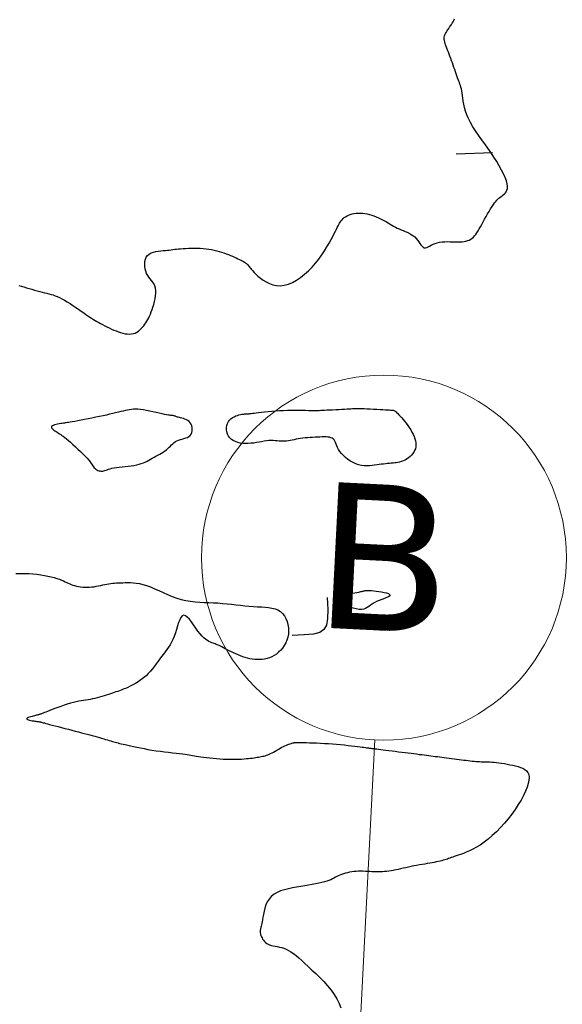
# Model space of a CAD drawing. Header units: millimetres. Extents: x 32690613 to 32693367, y 5343692 to 5344708.
# Tile 611 of 656: x 32692690 to 32692705, y 5344520 to 5344547. Entities that reach past the tile are written whole.
import ezdxf

# ---------------------------------------------------------------- set-up
doc = ezdxf.new("R2010")
doc.units = ezdxf.units.MM
doc.header["$LTSCALE"] = 20
doc.layers.get('0').update_dxf_attribs({"lineweight": 18})
doc.layers.get('Defpoints').update_dxf_attribs({"color": 11, "lineweight": 18})
doc.layers.add('02-DGM_HL_491.00', color=62, linetype='Continuous')
doc.layers.add('02-DGM_HL_491.50', color=72, linetype='Continuous')
doc.styles.add('Verdana', font='verdana.ttf')

# ---------------------------------------------------------------- blocks, each defined once
blk = doc.blocks.new('A$C78070446')
blk.add_line((4469989.147, 5343046.051), (4469922.857, 5342307.181))
blk.add_circle((4469989.594, 5343051.031), 5)
at = {"insert": (4469989.594, 5343051.031), "char_height": 4, "attachment_point": 5, "rotation": 354.86, "line_spacing_factor": 0.252012, "style": 'Verdana'}
blk.add_mtext('B', dxfattribs=at)

msp = doc.modelspace()

# ---------------------------------------------------------------- linework, layer by layer
at = {"layer": '02-DGM_HL_491.00', "elevation": 491, "flags": 128}
for points in [[(32692690.097, 5344539.574), (32692690.165, 5344539.554), (32692690.235, 5344539.534), (32692690.307, 5344539.513), (32692690.38, 5344539.492), (32692690.454, 5344539.471), (32692690.528, 5344539.45), (32692690.6, 5344539.43), (32692690.671, 5344539.41), (32692690.739, 5344539.392), (32692690.804, 5344539.375), (32692690.865, 5344539.36), (32692690.924, 5344539.345), (32692690.981, 5344539.33), (32692691.037, 5344539.314), (32692691.095, 5344539.295), (32692691.154, 5344539.272), (32692691.215, 5344539.245), (32692691.282, 5344539.211), (32692691.353, 5344539.172), (32692691.428, 5344539.127), (32692691.505, 5344539.078), (32692691.583, 5344539.027), (32692691.661, 5344538.974), (32692691.737, 5344538.922), (32692691.809, 5344538.872), (32692691.876, 5344538.825), (32692691.938, 5344538.783), (32692691.994, 5344538.745), (32692692.046, 5344538.71), (32692692.095, 5344538.678), (32692692.142, 5344538.647), (32692692.189, 5344538.618), (32692692.237, 5344538.59), (32692692.287, 5344538.561), (32692692.34, 5344538.531), (32692692.395, 5344538.501), (32692692.453, 5344538.47), (32692692.513, 5344538.44), (32692692.574, 5344538.41), (32692692.636, 5344538.382), (32692692.7, 5344538.354), (32692692.763, 5344538.329), (32692692.827, 5344538.305), (32692692.889, 5344538.285), (32692692.952, 5344538.267), (32692693.013, 5344538.254), (32692693.072, 5344538.246), (32692693.129, 5344538.243), (32692693.184, 5344538.246), (32692693.237, 5344538.255), (32692693.286, 5344538.272), (32692693.333, 5344538.295), (32692693.377, 5344538.323), (32692693.418, 5344538.356), (32692693.456, 5344538.392), (32692693.492, 5344538.431), (32692693.525, 5344538.472), (32692693.556, 5344538.513), (32692693.584, 5344538.555), (32692693.611, 5344538.597), (32692693.636, 5344538.641), (32692693.66, 5344538.688), (32692693.683, 5344538.737), (32692693.705, 5344538.791), (32692693.728, 5344538.849), (32692693.751, 5344538.913), (32692693.774, 5344538.983), (32692693.796, 5344539.057), (32692693.817, 5344539.135), (32692693.834, 5344539.213), (32692693.847, 5344539.291), (32692693.854, 5344539.367), (32692693.854, 5344539.439), (32692693.846, 5344539.504), (32692693.828, 5344539.563), (32692693.804, 5344539.615), (32692693.773, 5344539.664), (32692693.738, 5344539.71), (32692693.702, 5344539.755), (32692693.666, 5344539.802), (32692693.632, 5344539.852), (32692693.602, 5344539.906), (32692693.578, 5344539.966), (32692693.56, 5344540.031), (32692693.55, 5344540.098), (32692693.548, 5344540.165), (32692693.553, 5344540.231), (32692693.568, 5344540.293), (32692693.593, 5344540.348), (32692693.627, 5344540.396), (32692693.673, 5344540.435), (32692693.726, 5344540.465), (32692693.787, 5344540.487), (32692693.852, 5344540.503), (32692693.919, 5344540.515), (32692693.987, 5344540.523), (32692694.053, 5344540.529), (32692694.115, 5344540.535), (32692694.171, 5344540.54), (32692694.223, 5344540.546), (32692694.273, 5344540.552), (32692694.321, 5344540.558), (32692694.37, 5344540.565), (32692694.42, 5344540.571), (32692694.474, 5344540.577), (32692694.534, 5344540.583), (32692694.599, 5344540.588), (32692694.67, 5344540.592), (32692694.746, 5344540.596), (32692694.825, 5344540.598), (32692694.906, 5344540.598), (32692694.988, 5344540.597), (32692695.07, 5344540.594), (32692695.15, 5344540.588), (32692695.229, 5344540.58), (32692695.305, 5344540.57), (32692695.379, 5344540.557), (32692695.451, 5344540.542), (32692695.521, 5344540.526), (32692695.589, 5344540.508), (32692695.655, 5344540.488), (32692695.719, 5344540.467), (32692695.781, 5344540.446), (32692695.842, 5344540.423), (32692695.9, 5344540.4), (32692695.956, 5344540.377), (32692696.009, 5344540.353), (32692696.059, 5344540.331), (32692696.105, 5344540.308), (32692696.148, 5344540.287), (32692696.188, 5344540.267), (32692696.223, 5344540.248), (32692696.256, 5344540.23), (32692696.285, 5344540.212), (32692696.311, 5344540.193), (32692696.335, 5344540.175), (32692696.357, 5344540.156), (32692696.376, 5344540.137), (32692696.394, 5344540.116), (32692696.412, 5344540.093), (32692696.431, 5344540.069), (32692696.453, 5344540.041), (32692696.478, 5344540.009), (32692696.51, 5344539.973), (32692696.549, 5344539.932), (32692696.596, 5344539.885), (32692696.653, 5344539.833), (32692696.719, 5344539.778), (32692696.793, 5344539.723), (32692696.876, 5344539.672), (32692696.965, 5344539.627), (32692697.06, 5344539.592), (32692697.161, 5344539.571), (32692697.266, 5344539.566), (32692697.375, 5344539.579), (32692697.486, 5344539.611), (32692697.598, 5344539.659), (32692697.711, 5344539.721), (32692697.822, 5344539.796), (32692697.931, 5344539.882), (32692698.036, 5344539.977), (32692698.136, 5344540.079), (32692698.231, 5344540.187), (32692698.319, 5344540.298), (32692698.401, 5344540.411), (32692698.476, 5344540.523), (32692698.544, 5344540.632), (32692698.605, 5344540.735), (32692698.658, 5344540.831), (32692698.704, 5344540.918), (32692698.743, 5344540.994), (32692698.775, 5344541.059), (32692698.802, 5344541.116), (32692698.826, 5344541.165), (32692698.847, 5344541.207), (32692698.866, 5344541.245), (32692698.886, 5344541.28), (32692698.907, 5344541.313), (32692698.931, 5344541.345), (32692698.957, 5344541.375), (32692698.986, 5344541.405), (32692699.019, 5344541.433), (32692699.054, 5344541.459), (32692699.093, 5344541.482), (32692699.135, 5344541.503), (32692699.181, 5344541.521), (32692699.231, 5344541.535), (32692699.283, 5344541.546), (32692699.339, 5344541.553), (32692699.397, 5344541.557), (32692699.457, 5344541.557), (32692699.518, 5344541.553), (32692699.58, 5344541.546), (32692699.643, 5344541.535), (32692699.706, 5344541.52), (32692699.769, 5344541.501), (32692699.832, 5344541.48), (32692699.893, 5344541.456), (32692699.953, 5344541.43), (32692700.012, 5344541.403), (32692700.069, 5344541.374), (32692700.123, 5344541.345), (32692700.175, 5344541.316), (32692700.225, 5344541.287), (32692700.274, 5344541.258), (32692700.322, 5344541.23), (32692700.37, 5344541.202), (32692700.419, 5344541.175), (32692700.469, 5344541.149), (32692700.521, 5344541.124), (32692700.575, 5344541.101), (32692700.631, 5344541.078), (32692700.687, 5344541.055), (32692700.744, 5344541.031), (32692700.799, 5344541.004), (32692700.851, 5344540.975), (32692700.901, 5344540.942), (32692700.947, 5344540.905), (32692700.987, 5344540.862), (32692701.024, 5344540.817), (32692701.058, 5344540.771), (32692701.089, 5344540.726), (32692701.119, 5344540.685), (32692701.148, 5344540.651), (32692701.178, 5344540.625), (32692701.208, 5344540.609), (32692701.241, 5344540.606), (32692701.276, 5344540.614), (32692701.315, 5344540.63), (32692701.356, 5344540.651), (32692701.401, 5344540.676), (32692701.451, 5344540.702), (32692701.505, 5344540.726), (32692701.564, 5344540.746), (32692701.629, 5344540.76), (32692701.697, 5344540.769), (32692701.769, 5344540.774), (32692701.842, 5344540.775), (32692701.916, 5344540.774), (32692701.988, 5344540.772), (32692702.059, 5344540.77), (32692702.126, 5344540.769), (32692702.189, 5344540.77), (32692702.248, 5344540.774), (32692702.302, 5344540.78), (32692702.353, 5344540.79), (32692702.4, 5344540.803), (32692702.443, 5344540.82), (32692702.484, 5344540.841), (32692702.521, 5344540.867), (32692702.557, 5344540.898), (32692702.59, 5344540.933), (32692702.622, 5344540.974), (32692702.654, 5344541.019), (32692702.685, 5344541.069), (32692702.717, 5344541.124), (32692702.751, 5344541.183), (32692702.786, 5344541.248), (32692702.824, 5344541.316), (32692702.863, 5344541.388), (32692702.904, 5344541.461), (32692702.945, 5344541.534), (32692702.986, 5344541.605), (32692703.027, 5344541.672), (32692703.066, 5344541.734), (32692703.103, 5344541.79), (32692703.137, 5344541.837), (32692703.169, 5344541.877), (32692703.199, 5344541.911), (32692703.228, 5344541.94), (32692703.256, 5344541.966), (32692703.285, 5344541.989), (32692703.313, 5344542.011), (32692703.343, 5344542.032), (32692703.374, 5344542.055), (32692703.405, 5344542.081), (32692703.433, 5344542.11), (32692703.458, 5344542.144), (32692703.477, 5344542.185), (32692703.488, 5344542.234), (32692703.49, 5344542.292), (32692703.481, 5344542.36), (32692703.459, 5344542.441), (32692703.425, 5344542.531), (32692703.381, 5344542.631), (32692703.327, 5344542.738), (32692703.265, 5344542.851), (32692703.195, 5344542.968), (32692703.119, 5344543.089), (32692703.039, 5344543.21), (32692702.954, 5344543.332), (32692702.868, 5344543.453), (32692702.781, 5344543.573), (32692702.697, 5344543.692), (32692702.616, 5344543.809), (32692702.542, 5344543.924), (32692702.475, 5344544.036), (32692702.418, 5344544.145), (32692702.373, 5344544.251), (32692702.338, 5344544.352), (32692702.311, 5344544.45), (32692702.291, 5344544.542), (32692702.277, 5344544.628), (32692702.266, 5344544.708), (32692702.257, 5344544.781), (32692702.248, 5344544.847), (32692702.238, 5344544.906), (32692702.227, 5344544.958), (32692702.215, 5344545.005), (32692702.201, 5344545.049), (32692702.187, 5344545.091), (32692702.172, 5344545.132), (32692702.155, 5344545.174), (32692702.138, 5344545.218), (32692702.12, 5344545.267), (32692702.102, 5344545.318), (32692702.083, 5344545.372), (32692702.063, 5344545.429), (32692702.043, 5344545.488), (32692702.022, 5344545.548), (32692702.001, 5344545.609), (32692701.98, 5344545.671), (32692701.958, 5344545.733), (32692701.936, 5344545.794), (32692701.914, 5344545.854), (32692701.892, 5344545.912), (32692701.871, 5344545.969), (32692701.85, 5344546.024), (32692701.831, 5344546.075), (32692701.813, 5344546.123), (32692701.796, 5344546.167), (32692701.782, 5344546.208), (32692701.769, 5344546.247), (32692701.76, 5344546.283), (32692701.754, 5344546.317), (32692701.751, 5344546.349), (32692701.753, 5344546.381), (32692701.76, 5344546.413), (32692701.772, 5344546.445), (32692701.788, 5344546.477), (32692701.807, 5344546.509), (32692701.83, 5344546.542), (32692701.854, 5344546.576), (32692701.879, 5344546.611), (32692701.905, 5344546.647), (32692701.93, 5344546.684), (32692701.954, 5344546.722), (32692701.977, 5344546.76), (32692701.999, 5344546.799), (32692702.02, 5344546.838), (32692702.04, 5344546.876)], [(32692703.08, 5344543.212), (32692702.081, 5344543.173)]]:
    msp.add_lwpolyline(points, dxfattribs=at)
at = {"layer": '02-DGM_HL_491.50', "elevation": 491.5, "flags": 128}
for points in [[(32692692.188, 5344534.558), (32692692.21, 5344534.539), (32692692.235, 5344534.523), (32692692.262, 5344534.51), (32692692.29, 5344534.5), (32692692.318, 5344534.493), (32692692.347, 5344534.489), (32692692.376, 5344534.489), (32692692.404, 5344534.491), (32692692.432, 5344534.497), (32692692.46, 5344534.506), (32692692.49, 5344534.516), (32692692.523, 5344534.528), (32692692.56, 5344534.541), (32692692.602, 5344534.554), (32692692.652, 5344534.567), (32692692.709, 5344534.578), (32692692.776, 5344534.588), (32692692.85, 5344534.597), (32692692.929, 5344534.605), (32692693.011, 5344534.614), (32692693.094, 5344534.623), (32692693.176, 5344534.633), (32692693.255, 5344534.644), (32692693.329, 5344534.658), (32692693.396, 5344534.675), (32692693.456, 5344534.694), (32692693.512, 5344534.715), (32692693.564, 5344534.738), (32692693.613, 5344534.763), (32692693.66, 5344534.788), (32692693.707, 5344534.815), (32692693.756, 5344534.842), (32692693.805, 5344534.869), (32692693.857, 5344534.896), (32692693.908, 5344534.923), (32692693.96, 5344534.952), (32692694.01, 5344534.981), (32692694.059, 5344535.011), (32692694.104, 5344535.042), (32692694.147, 5344535.074), (32692694.185, 5344535.107), (32692694.221, 5344535.141), (32692694.254, 5344535.175), (32692694.287, 5344535.208), (32692694.32, 5344535.24), (32692694.354, 5344535.269), (32692694.391, 5344535.296), (32692694.432, 5344535.318), (32692694.477, 5344535.337), (32692694.525, 5344535.352), (32692694.575, 5344535.366), (32692694.625, 5344535.38), (32692694.674, 5344535.396), (32692694.719, 5344535.414), (32692694.759, 5344535.437), (32692694.793, 5344535.466), (32692694.819, 5344535.502), (32692694.837, 5344535.543), (32692694.848, 5344535.589), (32692694.851, 5344535.637), (32692694.847, 5344535.685), (32692694.836, 5344535.732), (32692694.818, 5344535.775), (32692694.794, 5344535.814), (32692694.764, 5344535.846), (32692694.729, 5344535.873), (32692694.691, 5344535.895), (32692694.651, 5344535.912), (32692694.61, 5344535.926), (32692694.57, 5344535.937), (32692694.532, 5344535.946), (32692694.498, 5344535.955), (32692694.469, 5344535.963), (32692694.444, 5344535.971), (32692694.423, 5344535.979), (32692694.405, 5344535.986), (32692694.389, 5344535.993), (32692694.374, 5344535.998), (32692694.36, 5344536.003), (32692694.346, 5344536.006), (32692694.331, 5344536.009), (32692694.313, 5344536.011), (32692694.293, 5344536.012), (32692694.267, 5344536.015), (32692694.236, 5344536.018), (32692694.197, 5344536.024), (32692694.149, 5344536.032), (32692694.091, 5344536.043), (32692694.023, 5344536.058), (32692693.946, 5344536.075), (32692693.862, 5344536.094), (32692693.775, 5344536.114), (32692693.686, 5344536.133), (32692693.598, 5344536.15), (32692693.514, 5344536.165), (32692693.435, 5344536.176), (32692693.364, 5344536.183), (32692693.3, 5344536.185), (32692693.241, 5344536.184), (32692693.185, 5344536.179), (32692693.13, 5344536.171), (32692693.076, 5344536.161), (32692693.02, 5344536.148), (32692692.96, 5344536.134), (32692692.896, 5344536.118), (32692692.826, 5344536.102), (32692692.751, 5344536.084), (32692692.672, 5344536.065), (32692692.588, 5344536.046), (32692692.499, 5344536.026), (32692692.406, 5344536.006), (32692692.309, 5344535.985), (32692692.207, 5344535.963), (32692692.103, 5344535.942), (32692692, 5344535.922), (32692691.899, 5344535.902), (32692691.803, 5344535.884), (32692691.714, 5344535.867), (32692691.634, 5344535.852), (32692691.565, 5344535.84), (32692691.51, 5344535.83), (32692691.465, 5344535.823), (32692691.429, 5344535.817), (32692691.399, 5344535.813), (32692691.372, 5344535.809), (32692691.347, 5344535.806), (32692691.319, 5344535.802), (32692691.287, 5344535.797), (32692691.25, 5344535.792), (32692691.207, 5344535.785), (32692691.163, 5344535.776), (32692691.119, 5344535.766), (32692691.078, 5344535.755), (32692691.043, 5344535.742), (32692691.015, 5344535.728), (32692690.997, 5344535.712), (32692690.991, 5344535.694), (32692690.996, 5344535.675), (32692691.01, 5344535.655), (32692691.032, 5344535.634), (32692691.058, 5344535.613), (32692691.089, 5344535.592), (32692691.121, 5344535.572), (32692691.154, 5344535.552), (32692691.185, 5344535.532), (32692691.216, 5344535.513), (32692691.248, 5344535.492), (32692691.281, 5344535.469), (32692691.318, 5344535.442), (32692691.358, 5344535.411), (32692691.404, 5344535.374), (32692691.457, 5344535.33), (32692691.516, 5344535.278), (32692691.582, 5344535.221), (32692691.65, 5344535.158), (32692691.72, 5344535.093), (32692691.788, 5344535.027), (32692691.854, 5344534.962), (32692691.915, 5344534.899), (32692691.968, 5344534.841), (32692692.013, 5344534.789), (32692692.05, 5344534.742), (32692692.08, 5344534.701), (32692692.105, 5344534.664), (32692692.127, 5344534.632), (32692692.147, 5344534.604), (32692692.167, 5344534.579)], [(32692700.516, 5344536.034), (32692700.551, 5344535.997), (32692700.589, 5344535.954), (32692700.63, 5344535.906), (32692700.672, 5344535.853), (32692700.716, 5344535.798), (32692700.758, 5344535.74), (32692700.799, 5344535.68), (32692700.838, 5344535.619), (32692700.873, 5344535.558), (32692700.905, 5344535.497), (32692700.931, 5344535.436), (32692700.953, 5344535.376), (32692700.969, 5344535.318), (32692700.978, 5344535.261), (32692700.981, 5344535.205), (32692700.977, 5344535.152), (32692700.965, 5344535.1), (32692700.945, 5344535.052), (32692700.92, 5344535.006), (32692700.89, 5344534.963), (32692700.856, 5344534.923), (32692700.819, 5344534.887), (32692700.78, 5344534.854), (32692700.739, 5344534.825), (32692700.699, 5344534.801), (32692700.658, 5344534.78), (32692700.616, 5344534.762), (32692700.574, 5344534.748), (32692700.532, 5344534.736), (32692700.488, 5344534.726), (32692700.444, 5344534.718), (32692700.399, 5344534.712), (32692700.353, 5344534.706), (32692700.305, 5344534.702), (32692700.256, 5344534.697), (32692700.205, 5344534.693), (32692700.152, 5344534.688), (32692700.097, 5344534.682), (32692700.039, 5344534.676), (32692699.978, 5344534.668), (32692699.915, 5344534.658), (32692699.848, 5344534.649), (32692699.779, 5344534.64), (32692699.708, 5344534.634), (32692699.636, 5344534.632), (32692699.562, 5344534.635), (32692699.487, 5344534.645), (32692699.411, 5344534.662), (32692699.335, 5344534.689), (32692699.26, 5344534.723), (32692699.187, 5344534.765), (32692699.118, 5344534.811), (32692699.053, 5344534.862), (32692698.993, 5344534.916), (32692698.941, 5344534.971), (32692698.897, 5344535.026), (32692698.861, 5344535.08), (32692698.834, 5344535.132), (32692698.811, 5344535.182), (32692698.793, 5344535.228), (32692698.776, 5344535.271), (32692698.759, 5344535.309), (32692698.74, 5344535.342), (32692698.717, 5344535.369), (32692698.688, 5344535.39), (32692698.653, 5344535.405), (32692698.613, 5344535.415), (32692698.569, 5344535.422), (32692698.519, 5344535.424), (32692698.466, 5344535.425), (32692698.408, 5344535.424), (32692698.348, 5344535.421), (32692698.284, 5344535.419), (32692698.217, 5344535.416), (32692698.15, 5344535.413), (32692698.081, 5344535.408), (32692698.013, 5344535.404), (32692697.945, 5344535.398), (32692697.879, 5344535.39), (32692697.815, 5344535.381), (32692697.755, 5344535.371), (32692697.697, 5344535.36), (32692697.641, 5344535.348), (32692697.588, 5344535.337), (32692697.536, 5344535.326), (32692697.485, 5344535.318), (32692697.435, 5344535.311), (32692697.385, 5344535.307), (32692697.334, 5344535.307), (32692697.284, 5344535.309), (32692697.232, 5344535.313), (32692697.18, 5344535.318), (32692697.126, 5344535.322), (32692697.07, 5344535.325), (32692697.011, 5344535.325), (32692696.95, 5344535.323), (32692696.887, 5344535.316), (32692696.82, 5344535.306), (32692696.751, 5344535.295), (32692696.681, 5344535.282), (32692696.609, 5344535.269), (32692696.535, 5344535.258), (32692696.461, 5344535.25), (32692696.386, 5344535.245), (32692696.311, 5344535.244), (32692696.238, 5344535.249), (32692696.166, 5344535.258), (32692696.097, 5344535.274), (32692696.033, 5344535.296), (32692695.975, 5344535.324), (32692695.923, 5344535.358), (32692695.88, 5344535.4), (32692695.845, 5344535.449), (32692695.819, 5344535.503), (32692695.802, 5344535.561), (32692695.794, 5344535.621), (32692695.793, 5344535.681), (32692695.801, 5344535.74), (32692695.818, 5344535.795), (32692695.842, 5344535.845), (32692695.873, 5344535.888), (32692695.911, 5344535.924), (32692695.953, 5344535.954), (32692695.997, 5344535.98), (32692696.043, 5344536), (32692696.089, 5344536.016), (32692696.132, 5344536.029), (32692696.172, 5344536.038), (32692696.206, 5344536.045), (32692696.236, 5344536.05), (32692696.262, 5344536.053), (32692696.285, 5344536.055), (32692696.305, 5344536.056), (32692696.322, 5344536.056), (32692696.339, 5344536.057), (32692696.355, 5344536.057), (32692696.37, 5344536.058), (32692696.388, 5344536.06), (32692696.408, 5344536.062), (32692696.432, 5344536.065), (32692696.463, 5344536.069), (32692696.5, 5344536.074), (32692696.547, 5344536.08), (32692696.604, 5344536.087), (32692696.671, 5344536.095), (32692696.749, 5344536.104), (32692696.836, 5344536.114), (32692696.931, 5344536.123), (32692697.031, 5344536.132), (32692697.135, 5344536.141), (32692697.243, 5344536.148), (32692697.352, 5344536.153), (32692697.461, 5344536.156), (32692697.568, 5344536.158), (32692697.673, 5344536.158), (32692697.774, 5344536.157), (32692697.868, 5344536.155), (32692697.956, 5344536.154), (32692698.034, 5344536.152), (32692698.102, 5344536.15), (32692698.159, 5344536.15), (32692698.208, 5344536.15), (32692698.25, 5344536.15), (32692698.29, 5344536.152), (32692698.329, 5344536.153), (32692698.371, 5344536.156), (32692698.419, 5344536.158), (32692698.475, 5344536.161), (32692698.542, 5344536.165), (32692698.618, 5344536.168), (32692698.699, 5344536.172), (32692698.784, 5344536.175), (32692698.868, 5344536.179), (32692698.95, 5344536.183), (32692699.026, 5344536.187), (32692699.094, 5344536.191), (32692699.151, 5344536.195), (32692699.2, 5344536.198), (32692699.243, 5344536.201), (32692699.284, 5344536.204), (32692699.326, 5344536.205), (32692699.372, 5344536.206), (32692699.424, 5344536.206), (32692699.485, 5344536.204), (32692699.559, 5344536.201), (32692699.641, 5344536.197), (32692699.73, 5344536.193), (32692699.821, 5344536.187), (32692699.912, 5344536.182), (32692699.999, 5344536.177), (32692700.078, 5344536.173), (32692700.147, 5344536.169), (32692700.203, 5344536.166), (32692700.247, 5344536.164), (32692700.281, 5344536.163), (32692700.307, 5344536.162), (32692700.326, 5344536.161), (32692700.34, 5344536.159), (32692700.352, 5344536.157), (32692700.362, 5344536.155), (32692700.374, 5344536.151), (32692700.386, 5344536.145), (32692700.401, 5344536.137), (32692700.417, 5344536.125), (32692700.437, 5344536.11), (32692700.459, 5344536.09), (32692700.486, 5344536.065)], [(32692699.837, 5344530.882), (32692699.781, 5344530.847), (32692699.732, 5344530.812), (32692699.687, 5344530.779), (32692699.644, 5344530.749), (32692699.6, 5344530.724), (32692699.551, 5344530.706), (32692699.494, 5344530.697), (32692699.427, 5344530.699), (32692699.348, 5344530.712), (32692699.261, 5344530.736), (32692699.171, 5344530.768), (32692699.084, 5344530.806), (32692699.004, 5344530.847), (32692698.939, 5344530.891), (32692698.892, 5344530.933), (32692698.87, 5344530.973), (32692698.875, 5344531.009), (32692698.905, 5344531.04), (32692698.955, 5344531.067), (32692699.018, 5344531.09), (32692699.09, 5344531.11), (32692699.166, 5344531.127), (32692699.24, 5344531.141), (32692699.307, 5344531.153), (32692699.364, 5344531.164), (32692699.41, 5344531.173), (32692699.447, 5344531.181), (32692699.476, 5344531.187), (32692699.501, 5344531.193), (32692699.521, 5344531.198), (32692699.539, 5344531.203), (32692699.556, 5344531.207), (32692699.573, 5344531.211), (32692699.593, 5344531.214), (32692699.617, 5344531.217), (32692699.644, 5344531.219), (32692699.678, 5344531.22), (32692699.718, 5344531.219), (32692699.766, 5344531.216), (32692699.824, 5344531.211), (32692699.891, 5344531.203), (32692699.965, 5344531.193), (32692700.039, 5344531.181), (32692700.111, 5344531.166), (32692700.175, 5344531.15), (32692700.226, 5344531.133), (32692700.26, 5344531.113), (32692700.274, 5344531.093), (32692700.262, 5344531.072), (32692700.229, 5344531.049), (32692700.179, 5344531.025), (32692700.117, 5344531), (32692700.047, 5344530.973), (32692699.974, 5344530.945), (32692699.903, 5344530.914)]]:
    msp.add_lwpolyline(points, close=True, dxfattribs=at)
for points in [[(32692690.016, 5344531.684), (32692690.136, 5344531.687), (32692690.255, 5344531.686), (32692690.371, 5344531.682), (32692690.484, 5344531.674), (32692690.594, 5344531.663), (32692690.7, 5344531.649), (32692690.801, 5344531.632), (32692690.897, 5344531.613), (32692690.986, 5344531.592), (32692691.069, 5344531.57), (32692691.145, 5344531.548), (32692691.213, 5344531.525), (32692691.272, 5344531.503), (32692691.324, 5344531.481), (32692691.371, 5344531.459), (32692691.414, 5344531.439), (32692691.455, 5344531.419), (32692691.495, 5344531.401), (32692691.536, 5344531.383), (32692691.58, 5344531.367), (32692691.628, 5344531.352), (32692691.68, 5344531.339), (32692691.734, 5344531.328), (32692691.792, 5344531.319), (32692691.851, 5344531.312), (32692691.912, 5344531.308), (32692691.974, 5344531.307), (32692692.037, 5344531.309), (32692692.099, 5344531.315), (32692692.161, 5344531.323), (32692692.222, 5344531.334), (32692692.283, 5344531.346), (32692692.342, 5344531.359), (32692692.401, 5344531.372), (32692692.458, 5344531.384), (32692692.513, 5344531.395), (32692692.566, 5344531.404), (32692692.619, 5344531.411), (32692692.671, 5344531.417), (32692692.723, 5344531.421), (32692692.776, 5344531.425), (32692692.831, 5344531.428), (32692692.889, 5344531.43), (32692692.949, 5344531.432), (32692693.014, 5344531.435), (32692693.082, 5344531.436), (32692693.155, 5344531.435), (32692693.233, 5344531.431), (32692693.316, 5344531.421), (32692693.405, 5344531.406), (32692693.499, 5344531.384), (32692693.599, 5344531.354), (32692693.705, 5344531.314), (32692693.816, 5344531.268), (32692693.932, 5344531.216), (32692694.052, 5344531.163), (32692694.174, 5344531.109), (32692694.299, 5344531.058), (32692694.425, 5344531.012), (32692694.552, 5344530.974), (32692694.678, 5344530.944), (32692694.804, 5344530.923), (32692694.929, 5344530.908), (32692695.055, 5344530.898), (32692695.18, 5344530.892), (32692695.306, 5344530.887), (32692695.431, 5344530.882), (32692695.556, 5344530.876), (32692695.682, 5344530.866), (32692695.807, 5344530.855), (32692695.931, 5344530.842), (32692696.054, 5344530.828), (32692696.176, 5344530.814), (32692696.296, 5344530.801), (32692696.413, 5344530.789), (32692696.527, 5344530.78), (32692696.639, 5344530.773), (32692696.746, 5344530.767), (32692696.848, 5344530.76), (32692696.945, 5344530.75), (32692697.037, 5344530.736), (32692697.121, 5344530.714), (32692697.198, 5344530.684), (32692697.267, 5344530.642), (32692697.327, 5344530.588), (32692697.378, 5344530.524), (32692697.419, 5344530.451), (32692697.452, 5344530.371), (32692697.475, 5344530.286), (32692697.488, 5344530.198), (32692697.492, 5344530.109), (32692697.486, 5344530.022), (32692697.471, 5344529.937), (32692697.446, 5344529.856), (32692697.413, 5344529.78), (32692697.373, 5344529.708), (32692697.327, 5344529.641), (32692697.275, 5344529.58), (32692697.219, 5344529.526), (32692697.16, 5344529.478), (32692697.098, 5344529.438), (32692697.033, 5344529.404), (32692696.968, 5344529.377), (32692696.901, 5344529.357), (32692696.833, 5344529.341), (32692696.765, 5344529.332), (32692696.697, 5344529.327), (32692696.629, 5344529.327), (32692696.563, 5344529.33), (32692696.497, 5344529.338), (32692696.432, 5344529.35), (32692696.367, 5344529.364), (32692696.303, 5344529.382), (32692696.239, 5344529.403), (32692696.176, 5344529.426), (32692696.112, 5344529.452), (32692696.049, 5344529.479), (32692695.986, 5344529.508), (32692695.924, 5344529.538), (32692695.865, 5344529.568), (32692695.808, 5344529.596), (32692695.755, 5344529.624), (32692695.707, 5344529.649), (32692695.663, 5344529.672), (32692695.624, 5344529.691), (32692695.591, 5344529.707), (32692695.56, 5344529.72), (32692695.532, 5344529.732), (32692695.506, 5344529.743), (32692695.479, 5344529.753), (32692695.451, 5344529.763), (32692695.421, 5344529.774), (32692695.387, 5344529.786), (32692695.35, 5344529.801), (32692695.31, 5344529.82), (32692695.267, 5344529.845), (32692695.221, 5344529.877), (32692695.172, 5344529.918), (32692695.12, 5344529.969), (32692695.065, 5344530.032), (32692695.007, 5344530.107), (32692694.948, 5344530.19), (32692694.888, 5344530.275), (32692694.829, 5344530.356), (32692694.772, 5344530.429), (32692694.716, 5344530.487), (32692694.665, 5344530.526), (32692694.619, 5344530.539), (32692694.578, 5344530.522), (32692694.541, 5344530.48), (32692694.509, 5344530.416), (32692694.478, 5344530.337), (32692694.449, 5344530.247), (32692694.42, 5344530.151), (32692694.39, 5344530.054), (32692694.358, 5344529.961), (32692694.322, 5344529.877), (32692694.283, 5344529.8), (32692694.242, 5344529.729), (32692694.198, 5344529.663), (32692694.153, 5344529.6), (32692694.107, 5344529.539), (32692694.06, 5344529.477), (32692694.012, 5344529.414), (32692693.965, 5344529.348), (32692693.917, 5344529.28), (32692693.867, 5344529.211), (32692693.817, 5344529.141), (32692693.764, 5344529.072), (32692693.708, 5344529.005), (32692693.648, 5344528.94), (32692693.585, 5344528.878), (32692693.517, 5344528.821), (32692693.446, 5344528.768), (32692693.373, 5344528.719), (32692693.299, 5344528.674), (32692693.225, 5344528.633), (32692693.153, 5344528.597), (32692693.085, 5344528.564), (32692693.021, 5344528.536), (32692692.962, 5344528.511), (32692692.907, 5344528.49), (32692692.856, 5344528.471), (32692692.808, 5344528.454), (32692692.76, 5344528.438), (32692692.712, 5344528.423), (32692692.662, 5344528.407), (32692692.61, 5344528.391), (32692692.555, 5344528.373), (32692692.497, 5344528.354), (32692692.436, 5344528.334), (32692692.373, 5344528.314), (32692692.31, 5344528.295), (32692692.246, 5344528.277), (32692692.182, 5344528.26), (32692692.119, 5344528.246), (32692692.058, 5344528.234), (32692691.997, 5344528.224), (32692691.936, 5344528.214), (32692691.874, 5344528.205), (32692691.81, 5344528.195), (32692691.742, 5344528.183), (32692691.671, 5344528.169), (32692691.595, 5344528.15), (32692691.513, 5344528.128), (32692691.427, 5344528.102), (32692691.34, 5344528.073), (32692691.253, 5344528.043), (32692691.168, 5344528.012), (32692691.087, 5344527.982), (32692691.012, 5344527.954), (32692690.946, 5344527.928), (32692690.889, 5344527.906), (32692690.841, 5344527.887), (32692690.802, 5344527.872), (32692690.769, 5344527.859), (32692690.742, 5344527.848), (32692690.72, 5344527.839), (32692690.701, 5344527.832), (32692690.684, 5344527.826), (32692690.669, 5344527.821), (32692690.654, 5344527.817), (32692690.638, 5344527.813), (32692690.622, 5344527.809), (32692690.603, 5344527.805), (32692690.582, 5344527.8), (32692690.558, 5344527.794), (32692690.529, 5344527.787), (32692690.496, 5344527.779), (32692690.46, 5344527.77), (32692690.424, 5344527.76), (32692690.389, 5344527.749), (32692690.359, 5344527.737), (32692690.335, 5344527.726), (32692690.319, 5344527.714), (32692690.314, 5344527.703), (32692690.321, 5344527.692), (32692690.338, 5344527.683), (32692690.364, 5344527.673), (32692690.396, 5344527.665), (32692690.432, 5344527.657), (32692690.469, 5344527.651), (32692690.506, 5344527.645), (32692690.54, 5344527.64), (32692690.569, 5344527.636), (32692690.593, 5344527.633), (32692690.614, 5344527.63), (32692690.632, 5344527.628), (32692690.648, 5344527.626), (32692690.662, 5344527.623), (32692690.676, 5344527.621), (32692690.69, 5344527.618), (32692690.705, 5344527.615), (32692690.722, 5344527.61), (32692690.743, 5344527.604), (32692690.768, 5344527.597), (32692690.8, 5344527.589), (32692690.839, 5344527.578), (32692690.887, 5344527.565), (32692690.944, 5344527.549), (32692691.013, 5344527.531), (32692691.091, 5344527.511), (32692691.176, 5344527.488), (32692691.266, 5344527.465), (32692691.36, 5344527.441), (32692691.456, 5344527.416), (32692691.55, 5344527.391), (32692691.643, 5344527.368), (32692691.731, 5344527.345), (32692691.814, 5344527.323), (32692691.894, 5344527.302), (32692691.971, 5344527.283), (32692692.043, 5344527.263), (32692692.113, 5344527.244), (32692692.18, 5344527.226), (32692692.245, 5344527.208), (32692692.307, 5344527.19), (32692692.366, 5344527.172), (32692692.424, 5344527.155), (32692692.478, 5344527.139), (32692692.53, 5344527.123), (32692692.578, 5344527.108), (32692692.624, 5344527.095), (32692692.666, 5344527.082), (32692692.706, 5344527.071), (32692692.743, 5344527.061), (32692692.78, 5344527.051), (32692692.818, 5344527.041), (32692692.86, 5344527.031), (32692692.905, 5344527.021), (32692692.956, 5344527.009), (32692693.015, 5344526.995), (32692693.083, 5344526.979), (32692693.159, 5344526.962), (32692693.242, 5344526.944), (32692693.332, 5344526.924), (32692693.429, 5344526.905), (32692693.531, 5344526.885), (32692693.637, 5344526.866), (32692693.748, 5344526.847), (32692693.862, 5344526.83), (32692693.977, 5344526.814), (32692694.091, 5344526.799), (32692694.203, 5344526.785), (32692694.31, 5344526.772), (32692694.41, 5344526.76), (32692694.502, 5344526.749), (32692694.584, 5344526.739), (32692694.653, 5344526.73), (32692694.713, 5344526.721), (32692694.766, 5344526.713), (32692694.814, 5344526.705), (32692694.861, 5344526.698), (32692694.909, 5344526.69), (32692694.961, 5344526.681), (32692695.02, 5344526.672), (32692695.087, 5344526.662), (32692695.163, 5344526.652), (32692695.245, 5344526.642), (32692695.331, 5344526.631), (32692695.422, 5344526.622), (32692695.515, 5344526.613), (32692695.608, 5344526.606), (32692695.701, 5344526.6), (32692695.792, 5344526.596), (32692695.88, 5344526.594), (32692695.965, 5344526.594), (32692696.047, 5344526.595), (32692696.126, 5344526.598), (32692696.2, 5344526.601), (32692696.27, 5344526.605), (32692696.334, 5344526.611), (32692696.394, 5344526.616), (32692696.449, 5344526.622), (32692696.5, 5344526.629), (32692696.547, 5344526.636), (32692696.591, 5344526.642), (32692696.632, 5344526.649), (32692696.671, 5344526.656), (32692696.708, 5344526.663), (32692696.743, 5344526.669), (32692696.778, 5344526.676), (32692696.813, 5344526.684), (32692696.847, 5344526.692), (32692696.882, 5344526.703), (32692696.919, 5344526.715), (32692696.956, 5344526.73), (32692696.996, 5344526.748), (32692697.038, 5344526.769), (32692697.082, 5344526.792), (32692697.128, 5344526.818), (32692697.174, 5344526.845), (32692697.22, 5344526.871), (32692697.265, 5344526.898), (32692697.31, 5344526.923), (32692697.353, 5344526.945), (32692697.393, 5344526.965), (32692697.432, 5344526.983), (32692697.468, 5344526.997), (32692697.501, 5344527.01), (32692697.532, 5344527.02), (32692697.56, 5344527.029), (32692697.585, 5344527.036), (32692697.607, 5344527.042), (32692697.627, 5344527.046), (32692697.643, 5344527.049), (32692697.657, 5344527.052), (32692697.67, 5344527.054), (32692697.68, 5344527.055), (32692697.69, 5344527.056), (32692697.699, 5344527.056), (32692697.707, 5344527.057), (32692697.716, 5344527.057), (32692697.726, 5344527.057), (32692697.74, 5344527.057), (32692697.758, 5344527.057), (32692697.784, 5344527.057), (32692697.818, 5344527.056), (32692697.862, 5344527.055), (32692697.918, 5344527.054), (32692697.987, 5344527.052), (32692698.068, 5344527.049), (32692698.159, 5344527.046), (32692698.258, 5344527.042), (32692698.363, 5344527.037), (32692698.472, 5344527.031), (32692698.584, 5344527.024), (32692698.697, 5344527.016), (32692698.808, 5344527.007), (32692698.917, 5344526.996), (32692699.023, 5344526.986), (32692699.123, 5344526.975), (32692699.218, 5344526.964), (32692699.305, 5344526.953), (32692699.383, 5344526.944), (32692699.451, 5344526.935), (32692699.509, 5344526.928), (32692699.556, 5344526.922), (32692699.596, 5344526.917), (32692699.629, 5344526.912), (32692699.657, 5344526.909), (32692699.681, 5344526.906), (32692699.703, 5344526.903), (32692699.724, 5344526.9), (32692699.746, 5344526.897), (32692699.77, 5344526.894), (32692699.798, 5344526.891), (32692699.829, 5344526.887), (32692699.865, 5344526.882), (32692699.908, 5344526.877), (32692699.958, 5344526.871), (32692700.016, 5344526.863), (32692700.084, 5344526.855), (32692700.159, 5344526.845), (32692700.24, 5344526.835), (32692700.326, 5344526.824), (32692700.415, 5344526.813), (32692700.505, 5344526.801), (32692700.594, 5344526.79), (32692700.682, 5344526.779), (32692700.766, 5344526.768), (32692700.847, 5344526.758), (32692700.925, 5344526.748), (32692701, 5344526.739), (32692701.072, 5344526.729), (32692701.141, 5344526.721), (32692701.207, 5344526.712), (32692701.271, 5344526.704), (32692701.333, 5344526.696), (32692701.393, 5344526.689), (32692701.452, 5344526.681), (32692701.511, 5344526.674), (32692701.57, 5344526.666), (32692701.63, 5344526.659), (32692701.691, 5344526.651), (32692701.755, 5344526.643), (32692701.821, 5344526.635), (32692701.888, 5344526.626), (32692701.958, 5344526.617), (32692702.027, 5344526.608), (32692702.097, 5344526.6), (32692702.165, 5344526.591), (32692702.232, 5344526.582), (32692702.296, 5344526.574), (32692702.357, 5344526.566), (32692702.416, 5344526.559), (32692702.472, 5344526.552), (32692702.525, 5344526.546), (32692702.576, 5344526.541), (32692702.626, 5344526.536), (32692702.674, 5344526.533), (32692702.72, 5344526.53), (32692702.766, 5344526.528), (32692702.811, 5344526.526), (32692702.857, 5344526.525), (32692702.904, 5344526.524), (32692702.953, 5344526.523), (32692703.005, 5344526.52), (32692703.061, 5344526.517), (32692703.121, 5344526.512), (32692703.186, 5344526.505), (32692703.256, 5344526.497), (32692703.329, 5344526.486), (32692703.404, 5344526.474), (32692703.481, 5344526.461), (32692703.558, 5344526.446), (32692703.634, 5344526.43), (32692703.709, 5344526.413), (32692703.781, 5344526.394), (32692703.849, 5344526.372), (32692703.911, 5344526.347), (32692703.966, 5344526.316), (32692704.013, 5344526.277), (32692704.048, 5344526.23), (32692704.072, 5344526.173), (32692704.082, 5344526.105), (32692704.078, 5344526.024), (32692704.059, 5344525.931), (32692704.027, 5344525.828), (32692703.983, 5344525.717), (32692703.927, 5344525.6), (32692703.861, 5344525.477), (32692703.785, 5344525.351), (32692703.7, 5344525.222), (32692703.607, 5344525.094), (32692703.508, 5344524.967), (32692703.404, 5344524.843), (32692703.296, 5344524.723), (32692703.186, 5344524.609), (32692703.075, 5344524.503), (32692702.963, 5344524.406), (32692702.853, 5344524.32), (32692702.746, 5344524.245), (32692702.643, 5344524.182), (32692702.544, 5344524.129), (32692702.45, 5344524.085), (32692702.362, 5344524.048), (32692702.281, 5344524.017), (32692702.206, 5344523.99), (32692702.14, 5344523.968), (32692702.083, 5344523.948), (32692702.033, 5344523.93), (32692701.989, 5344523.914), (32692701.949, 5344523.899), (32692701.913, 5344523.885), (32692701.878, 5344523.873), (32692701.844, 5344523.861), (32692701.809, 5344523.849), (32692701.771, 5344523.838), (32692701.73, 5344523.827), (32692701.687, 5344523.815), (32692701.641, 5344523.804), (32692701.591, 5344523.793), (32692701.539, 5344523.781), (32692701.482, 5344523.77), (32692701.422, 5344523.758), (32692701.358, 5344523.747), (32692701.291, 5344523.735), (32692701.221, 5344523.723), (32692701.149, 5344523.711), (32692701.075, 5344523.698), (32692701, 5344523.685), (32692700.926, 5344523.671), (32692700.851, 5344523.656), (32692700.777, 5344523.64), (32692700.705, 5344523.624), (32692700.633, 5344523.608), (32692700.563, 5344523.592), (32692700.494, 5344523.577), (32692700.427, 5344523.563), (32692700.362, 5344523.549), (32692700.299, 5344523.538), (32692700.238, 5344523.529), (32692700.178, 5344523.521), (32692700.12, 5344523.516), (32692700.063, 5344523.512), (32692700.006, 5344523.51), (32692699.95, 5344523.509), (32692699.893, 5344523.509), (32692699.835, 5344523.511), (32692699.776, 5344523.513), (32692699.717, 5344523.517), (32692699.656, 5344523.52), (32692699.595, 5344523.523), (32692699.533, 5344523.525), (32692699.471, 5344523.526), (32692699.409, 5344523.526), (32692699.346, 5344523.523), (32692699.284, 5344523.517), (32692699.222, 5344523.509), (32692699.162, 5344523.499), (32692699.103, 5344523.486), (32692699.047, 5344523.472), (32692698.993, 5344523.456), (32692698.943, 5344523.439), (32692698.896, 5344523.421), (32692698.854, 5344523.401), (32692698.814, 5344523.381), (32692698.775, 5344523.36), (32692698.736, 5344523.338), (32692698.695, 5344523.317), (32692698.649, 5344523.296), (32692698.599, 5344523.275), (32692698.541, 5344523.255), (32692698.475, 5344523.236), (32692698.401, 5344523.218), (32692698.32, 5344523.2), (32692698.231, 5344523.182), (32692698.137, 5344523.165), (32692698.037, 5344523.147), (32692697.933, 5344523.13), (32692697.824, 5344523.112), (32692697.712, 5344523.093), (32692697.599, 5344523.072), (32692697.487, 5344523.049), (32692697.378, 5344523.02), (32692697.274, 5344522.986), (32692697.178, 5344522.945), (32692697.092, 5344522.895), (32692697.017, 5344522.835), (32692696.956, 5344522.764), (32692696.907, 5344522.686), (32692696.869, 5344522.602), (32692696.84, 5344522.515), (32692696.819, 5344522.429), (32692696.802, 5344522.346), (32692696.79, 5344522.268), (32692696.779, 5344522.2), (32692696.769, 5344522.143), (32692696.76, 5344522.095), (32692696.751, 5344522.057), (32692696.743, 5344522.025), (32692696.735, 5344521.999), (32692696.729, 5344521.976), (32692696.723, 5344521.955), (32692696.719, 5344521.935), (32692696.715, 5344521.914), (32692696.714, 5344521.892), (32692696.714, 5344521.868), (32692696.715, 5344521.844), (32692696.72, 5344521.818), (32692696.726, 5344521.79), (32692696.735, 5344521.762), (32692696.747, 5344521.732), (32692696.763, 5344521.7), (32692696.781, 5344521.668), (32692696.804, 5344521.637), (32692696.83, 5344521.606), (32692696.859, 5344521.576), (32692696.893, 5344521.55), (32692696.931, 5344521.526), (32692696.973, 5344521.507), (32692697.02, 5344521.492), (32692697.07, 5344521.481), (32692697.124, 5344521.471), (32692697.181, 5344521.461), (32692697.241, 5344521.45), (32692697.302, 5344521.435), (32692697.364, 5344521.416), (32692697.428, 5344521.391), (32692697.492, 5344521.359), (32692697.557, 5344521.318), (32692697.625, 5344521.27), (32692697.695, 5344521.214), (32692697.77, 5344521.151), (32692697.851, 5344521.079), (32692697.937, 5344521.001), (32692698.03, 5344520.915), (32692698.131, 5344520.821), (32692698.237, 5344520.721), (32692698.346, 5344520.615), (32692698.453, 5344520.504), (32692698.557, 5344520.389), (32692698.654, 5344520.27), (32692698.741, 5344520.15), (32692698.816, 5344520.028), (32692698.875, 5344519.905), (32692698.922, 5344519.782)], [(32692698.553, 5344531.026), (32692698.564, 5344530.696), (32692698.56, 5344530.448), (32692698.529, 5344530.269), (32692698.462, 5344530.147), (32692698.346, 5344530.07), (32692698.17, 5344530.026), (32692697.922, 5344530.002), (32692697.592, 5344529.988)]]:
    msp.add_lwpolyline(points, dxfattribs=at)

# ---------------------------------------------------------------- block references
at = {"layer": 'Defpoints', "rotation": 2.237485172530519}
msp.add_blockref('A$C78070446', (28434719.524, -168960.664), dxfattribs=at)

doc.saveas('drawing.dxf')
